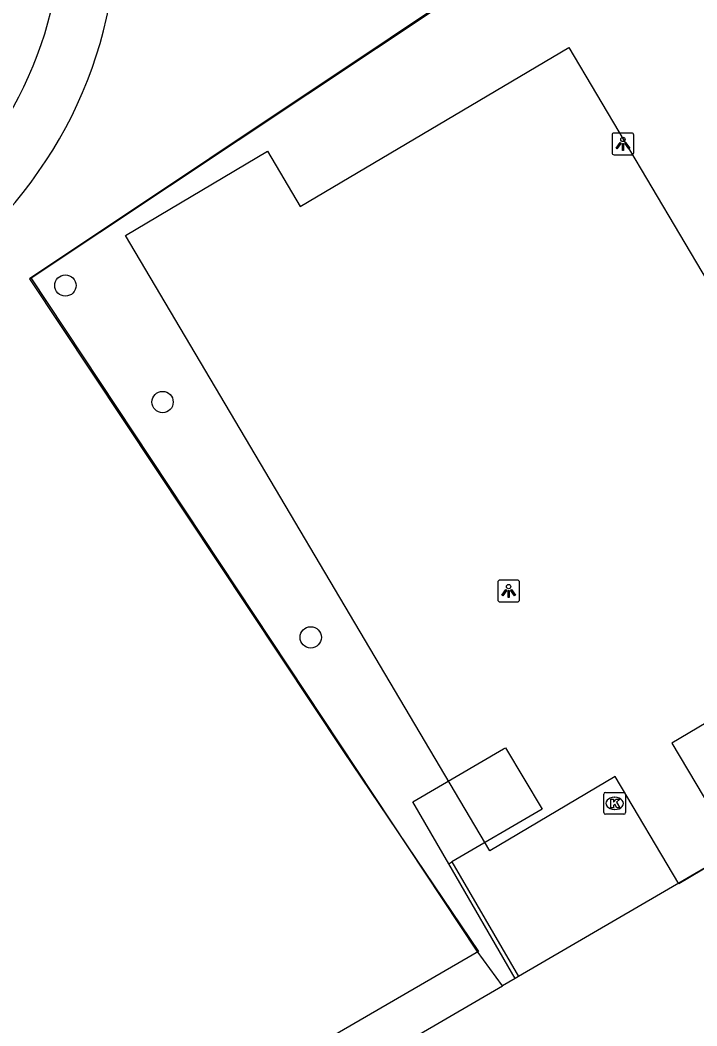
# Model space of a CAD drawing. Extents: x 158352 to 159489, y 383828 to 384597.
# Drawn here: x 158658.9 to 158689.97, y 384163.15 to 384209.34 of the extents above; entities that cross this region are included whole.
import ezdxf

# ---------------------------------------------------------------- set-up
doc = ezdxf.new("R2010")
doc.units = 0
for name, color, linetype in [('IMGEO_Boom', 7, 'Continuous'), ('IMGEO_Groenvoorziening', 7, 'Continuous'), ('IMGEO_Hek', 7, 'Continuous'), ('IMGEO_Kolk', 7, 'Continuous'), ('IMGEO_Lichtpunt', 7, 'Continuous'), ('IMGEO_Muur', 7, 'Continuous'), ('IMGEO_Pand', 7, 'Continuous'), ('IMGEO_Pand_vergunning_verleend', 7, 'Continuous'), ('IMGEO_Voetgangersgebied_gesloten', 7, 'Continuous')]:
    doc.layers.add(name, color=color, linetype=linetype)

msp = doc.modelspace()

# ---------------------------------------------------------------- linework, layer by layer
at = {"layer": 'IMGEO_Boom'}
for centre in [(158660.974, 384197.149), (158665.435, 384191.797), (158672.238, 384180.99)]:
    msp.add_circle(centre, 0.489, dxfattribs=at)
at = {"layer": 'IMGEO_Groenvoorziening'}
msp.add_lwpolyline([(158681.045, 384164.988), (158679.879, 384166.583), (158659.403, 384197.494), (158700.665, 384224.966), (158724.023, 384190.002)], dxfattribs=at)
at = {"layer": 'IMGEO_Hek'}
for points in [[(158724.023, 384190.002), (158700.672, 384225.071), (158659.322, 384197.451), (158673.747, 384175.754), (158679.943, 384166.567)], [(158679.943, 384166.567), (158652.283, 384150.527)]]:
    msp.add_lwpolyline(points, dxfattribs=at)
at = {"layer": 'IMGEO_Kolk'}
for p, q in [((158685.692, 384172.941), (158685.692, 384173.793)), ((158685.767, 384173.867), (158686.619, 384173.867)), ((158686.18, 384173.647), (158686.205, 384173.647)), ((158686.693, 384173.793), (158686.693, 384172.941)), ((158686.619, 384172.867), (158685.767, 384172.867)), ((158686.203, 384173.087), (158686.178, 384173.087))]:
    msp.add_line(p, q, dxfattribs=at)
for points in [[(158685.692, 384172.941), (158685.692, 384173.793)], [(158685.767, 384173.867), (158686.619, 384173.867)], [(158686.693, 384173.793), (158686.693, 384172.941)], [(158686.013, 384173.567), (158686.136, 384173.567), (158686.136, 384173.416), (158686.266, 384173.567), (158686.43, 384173.567), (158686.284, 384173.416), (158686.437, 384173.167), (158686.285, 384173.167), (158686.2, 384173.331), (158686.136, 384173.264), (158686.136, 384173.167), (158686.013, 384173.167), (158686.013, 384173.567)], [(158686.619, 384172.867), (158685.767, 384172.867)]]:
    msp.add_lwpolyline(points, dxfattribs=at)
for centre, start, end in [((158685.769, 384173.791), 91.552, 178.448), ((158685.769, 384173.791), 91.552, 178.448), ((158686.617, 384173.791), 1.552, 88.448), ((158686.617, 384173.791), 1.552, 88.448), ((158685.769, 384172.943), 181.552, 268.448), ((158685.769, 384172.943), 181.552, 268.448), ((158686.617, 384172.943), 271.552, 358.448), ((158686.617, 384172.943), 271.552, 358.448)]:
    msp.add_arc(centre, 0.0765, start, end, dxfattribs=at)
for centre, major_axis, ratio, start_param, end_param in [((158686.179, 384173.367), (-0.387, 0.002), 0.722429, 4.712389, 7.853982), ((158686.204, 384173.367), (-0.39, 0.002), 0.717154, 1.570796, 4.712389)]:
    msp.add_ellipse(centre, major_axis=major_axis, ratio=ratio, start_param=start_param, end_param=end_param, dxfattribs=at)
at = {"layer": 'IMGEO_Lichtpunt'}
for p, q in [((158686.974, 384204.152), (158686.166, 384204.152)), ((158686.974, 384204.152), (158686.166, 384204.152)), ((158686.072, 384204.057), (158686.072, 384203.25)), ((158686.072, 384204.057), (158686.072, 384203.25)), ((158687.068, 384203.25), (158687.068, 384204.057)), ((158687.068, 384203.25), (158687.068, 384204.057)), ((158686.166, 384203.156), (158686.974, 384203.156)), ((158686.166, 384203.156), (158686.974, 384203.156)), ((158680.827, 384183.523), (158680.827, 384182.716)), ((158680.827, 384183.523), (158680.827, 384182.716)), ((158681.729, 384183.618), (158680.921, 384183.618)), ((158681.729, 384183.618), (158680.921, 384183.618)), ((158681.823, 384182.716), (158681.823, 384183.523)), ((158681.823, 384182.716), (158681.823, 384183.523)), ((158680.921, 384182.622), (158681.729, 384182.622)), ((158680.921, 384182.622), (158681.729, 384182.622))]:
    msp.add_line(p, q, dxfattribs=at)
for points in [[(158686.446, 384203.721), (158686.485, 384203.693), (158686.297, 384203.431), (158686.259, 384203.458), (158686.446, 384203.721)], [(158686.548, 384203.673), (158686.595, 384203.673), (158686.595, 384203.351), (158686.548, 384203.351), (158686.548, 384203.673)], [(158686.658, 384203.693), (158686.696, 384203.72), (158686.883, 384203.458), (158686.844, 384203.43), (158686.658, 384203.693)], [(158681.201, 384183.187), (158681.24, 384183.159), (158681.052, 384182.897), (158681.014, 384182.924), (158681.201, 384183.187)], [(158681.303, 384183.139), (158681.35, 384183.139), (158681.35, 384182.817), (158681.303, 384182.817), (158681.303, 384183.139)], [(158681.413, 384183.159), (158681.451, 384183.186), (158681.638, 384182.924), (158681.599, 384182.896), (158681.413, 384183.159)]]:
    msp.add_lwpolyline(points, dxfattribs=at)
for centre in [(158686.571, 384203.855), (158681.326, 384183.321)]:
    msp.add_circle(centre, 0.0994, dxfattribs=at)
for centre, start, end in [((158686.166, 384204.057), 90, 180), ((158686.166, 384204.057), 90, 180), ((158686.974, 384204.057), 0, 90), ((158686.974, 384204.057), 0, 90), ((158686.166, 384203.25), 180, 270), ((158686.166, 384203.25), 180, 270), ((158686.974, 384203.25), 270, 0), ((158686.974, 384203.25), 270, 360), ((158680.921, 384183.523), 90, 180), ((158680.921, 384183.523), 90, 180), ((158681.729, 384183.523), 0, 90), ((158681.729, 384183.523), 0, 90), ((158680.921, 384182.716), 180, 270), ((158680.921, 384182.716), 180, 270), ((158681.729, 384182.716), 270, 0), ((158681.729, 384182.716), 270, 360)]:
    msp.add_arc(centre, 0.0946, start, end, dxfattribs=at)
at = {"layer": 'IMGEO_Muur'}
for points in [[(158681.631, 384165.33), (158678.582, 384170.598)], [(158678.714, 384170.675), (158681.775, 384165.414)]]:
    msp.add_lwpolyline(points, dxfattribs=at)
at = {"layer": 'IMGEO_Pand'}
for points in [[(158705.587, 384147.238), (158703.871, 384150.068), (158727.441, 384163.801), (158727.604, 384163.526), (158727.921, 384163.713), (158725.073, 384168.559), (158724.989, 384168.703), (158724.981, 384168.716), (158724.563, 384169.427), (158722.428, 384168.028), (158718.123, 384175.417), (158720.325, 384176.703), (158716.968, 384182.45), (158716.653, 384182.267), (158716.807, 384181.994), (158698.464, 384171.293), (158693.277, 384168.267), (158691.734, 384171.213), (158681.775, 384165.414)], [(158678.582, 384170.598), (158676.919, 384173.443), (158681.09, 384175.868), (158681.186, 384175.923), (158682.861, 384173.1), (158678.714, 384170.675)], [(158678.582, 384170.598), (158678.714, 384170.675)], [(158681.631, 384165.33), (158681.045, 384164.988)], [(158681.775, 384165.414), (158681.631, 384165.33)], [(158653.864, 384149.026), (158653.807, 384149.125), (158681.045, 384164.988)]]:
    msp.add_lwpolyline(points, dxfattribs=at)
at = {"layer": 'IMGEO_Pand_vergunning_verleend'}
msp.add_lwpolyline([(158663.73, 384199.45), (158670.25, 384203.312), (158671.756, 384200.771), (158684.094, 384208.079), (158699.326, 384182.365), (158688.816, 384176.139), (158691.734, 384171.213), (158689.137, 384169.675), (158686.219, 384174.601), (158680.468, 384171.194), (158663.73, 384199.45)], dxfattribs=at)
at = {"layer": 'IMGEO_Voetgangersgebied_gesloten'}
for centre, radius, start, end in [((158643.114, 384213.951), 17.704, 297.0295, 351.3711), ((158643.372, 384213.842), 19.988, 297.5359, 352.4725)]:
    msp.add_arc(centre, radius, start, end, dxfattribs=at)

doc.saveas('drawing.dxf')
